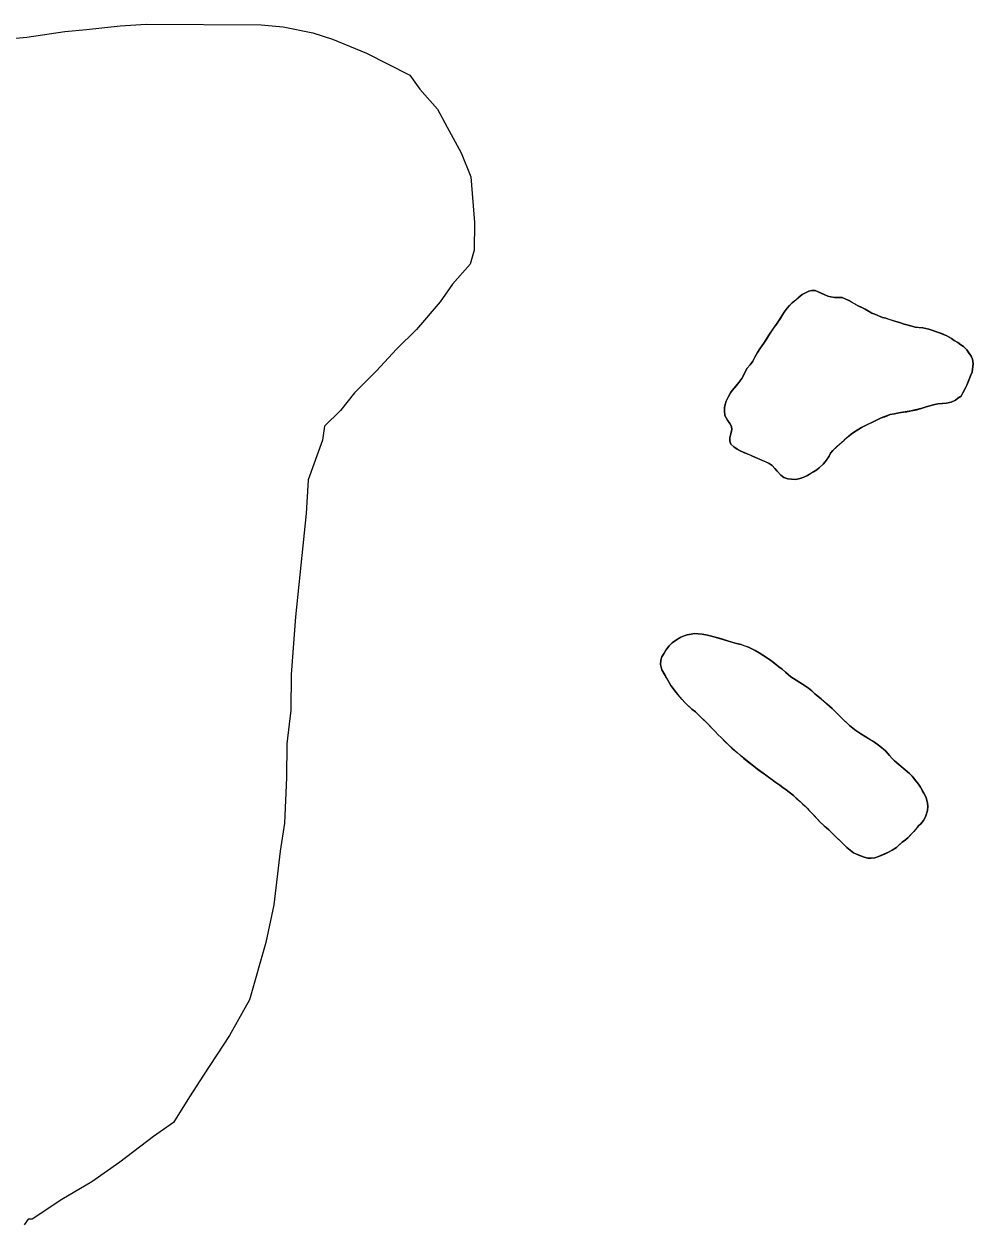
# Model space of a CAD drawing. Extents: x 3177385 to 3215275, y 903885 to 929304.
# Drawn here: x 3204193 to 3205148, y 910091 to 911298 of the extents above; entities that cross this region are included whole.
import ezdxf

# ---------------------------------------------------------------- set-up
doc = ezdxf.new("R2010")
doc.units = 0
doc.layers.add('V-SITE-VEGE', color=7, linetype='Continuous')
doc.layers.add('V-TOPO-SHOR', color=7, linetype='Continuous')

msp = doc.modelspace()

# ---------------------------------------------------------------- linework, layer by layer
at = {"layer": 'V-SITE-VEGE'}
for p, q in [((3204234, 911290.9), (3204256, 911292.8)), ((3204256, 911292.8), (3204289.9, 911296.6)), ((3204289.9, 911296.6), (3204315.9, 911298.4)), ((3204315.9, 911298.4), (3204431.7, 911297.7)), ((3204431.7, 911297.7), (3204453.6, 911295.6)), ((3204453.6, 911295.6), (3204483.6, 911289.4)), ((3204174, 911283.3), (3204196, 911285.1)), ((3204196, 911285.1), (3204234, 911290.9)), ((3204483.6, 911289.4), (3204503.5, 911283.3)), ((3204503.5, 911283.3), (3204537.4, 911269.2)), ((3204537.4, 911269.2), (3204581.2, 911246.9)), ((3204581.2, 911246.9), (3204591.1, 911232.9)), ((3204591.1, 911232.9), (3204608.9, 911212.8)), ((3204608.9, 911212.8), (3204618.8, 911194.8)), ((3204618.8, 911194.8), (3204632.6, 911168.8)), ((3204632.6, 911168.8), (3204642.5, 911144.8)), ((3204642.5, 911144.8), (3204646.2, 911098.8)), ((3204646.2, 911098.8), (3204646, 911070.9)), ((3204646, 911070.9), (3204641.9, 911056.9)), ((3204641.9, 911056.9), (3204623.9, 911037)), ((3204623.9, 911037), (3204611.8, 911019.1)), ((3204975.8, 911026.6), (3204982.4, 911029.8)), ((3204982.4, 911029.8), (3204985.3, 911030.5)), ((3204985.3, 911030.5), (3204988.9, 911030.4)), ((3204988.9, 911030.4), (3204991.7, 911029.1)), ((3204991.7, 911029.1), (3205001.7, 911024.9)), ((3204611.8, 911019.1), (3204587.7, 910991.3)), ((3204960.7, 911012.8), (3204962.9, 911015.5)), ((3204962.9, 911015.5), (3204965.6, 911018)), ((3204965.6, 911018), (3204975.8, 911026.6)), ((3205001.7, 911024.9), (3205004.7, 911024)), ((3205004.7, 911024), (3205008.1, 911023.6)), ((3205008.1, 911023.6), (3205012.1, 911023.5)), ((3205012.1, 911023.5), (3205016.1, 911023.6)), ((3205016.1, 911023.6), (3205019, 911022.3)), ((3205019, 911022.3), (3205022.6, 911020.4)), ((3205022.6, 911020.4), (3205032, 911015.2)), ((3205032, 911015.2), (3205039, 911011.7)), ((3204951.3, 910998.6), (3204956.1, 911005.9)), ((3204956.1, 911005.9), (3204957.8, 911008.8)), ((3204957.8, 911008.8), (3204960.7, 911012.8)), ((3205039, 911011.7), (3205045.9, 911007.9)), ((3205045.9, 911007.9), (3205048.7, 911006.6)), ((3205048.7, 911006.6), (3205056.7, 911003.4)), ((3205056.7, 911003.4), (3205059.9, 911002.6)), ((3204587.7, 910991.3), (3204567.6, 910971.5)), ((3204942.9, 910986.6), (3204951.3, 910998.6)), ((3205059.9, 911002.6), (3205069.9, 910999.5)), ((3205069.9, 910999.5), (3205073.7, 910998.5)), ((3205073.7, 910998.5), (3205078.4, 910996.8)), ((3205078.4, 910996.8), (3205086, 910994.6)), ((3205086, 910994.6), (3205089.3, 910993.8)), ((3205089.3, 910993.8), (3205097, 910993)), ((3205097, 910993), (3205103.1, 910991.7)), ((3205103.1, 910991.7), (3205113, 910988.4)), ((3204937.3, 910977.6), (3204942.9, 910986.6)), ((3205113, 910988.4), (3205121.4, 910984.8)), ((3205121.4, 910984.8), (3205125.8, 910982.3)), ((3205125.8, 910982.3), (3205128.7, 910980.2)), ((3205128.7, 910980.2), (3205132.4, 910978.1)), ((3204567.6, 910971.5), (3204547.5, 910949.6)), ((3204928.1, 910963.6), (3204930.9, 910968.2)), ((3204930.9, 910968.2), (3204933.3, 910972)), ((3204933.3, 910972), (3204937.3, 910977.6)), ((3205132.4, 910978.1), (3205135.3, 910976)), ((3205135.3, 910976), (3205138, 910974.2)), ((3205138, 910974.2), (3205141.2, 910971)), ((3205141.2, 910971), (3205145.7, 910964.6)), ((3204920.5, 910952.6), (3204923.3, 910955.7)), ((3204923.3, 910955.7), (3204926, 910959.4)), ((3204926, 910959.4), (3204928.1, 910963.6)), ((3205145.7, 910964.6), (3205147.2, 910961.6)), ((3205147.6, 910956.8), (3205146.7, 910948.5)), ((3205147.2, 910961.6), (3205147.6, 910956.8)), ((3204547.5, 910949.6), (3204525.4, 910927.8)), ((3204914.9, 910942.1), (3204917.3, 910946.4)), ((3204917.3, 910946.4), (3204918.6, 910949.5)), ((3204918.6, 910949.5), (3204920.5, 910952.6)), ((3205145.2, 910944.6), (3205143.3, 910940.4)), ((3205146.7, 910948.5), (3205145.2, 910944.6)), ((3204905.3, 910930.1), (3204912, 910938)), ((3204912, 910938), (3204914.9, 910942.1)), ((3205139.8, 910932), (3205137.5, 910927.8)), ((3205141.4, 910935.2), (3205139.8, 910932)), ((3205143.3, 910940.4), (3205141.4, 910935.2)), ((3204525.4, 910927.8), (3204511.3, 910909.9)), ((3204898.2, 910915.9), (3204899.4, 910919.2)), ((3204899.4, 910919.2), (3204901.2, 910923.4)), ((3204901.2, 910923.4), (3204903.6, 910927.6)), ((3204903.6, 910927.6), (3204905.3, 910930.1)), ((3205130.1, 910920.2), (3205125.5, 910918.4)), ((3205132.4, 910922.3), (3205130.1, 910920.2)), ((3205135.5, 910924.4), (3205132.4, 910922.3)), ((3205137.5, 910927.8), (3205135.5, 910924.4)), ((3204511.3, 910909.9), (3204495.2, 910894)), ((3204897.5, 910912.9), (3204898.2, 910915.9)), ((3204897.7, 910909.7), (3204897.5, 910912.9)), ((3204898.1, 910904.8), (3204897.7, 910909.7)), ((3205068.5, 910906.7), (3205064.4, 910905.7)), ((3205073, 910907.6), (3205068.5, 910906.7)), ((3205085.4, 910909.4), (3205073, 910907.6)), ((3205096.4, 910912.1), (3205085.4, 910909.4)), ((3205100.6, 910913.5), (3205096.4, 910912.1)), ((3205107.9, 910915.5), (3205100.6, 910913.5)), ((3205112.2, 910916.5), (3205107.9, 910915.5)), ((3205120.8, 910917.4), (3205112.2, 910916.5)), ((3205125.5, 910918.4), (3205120.8, 910917.4)), ((3204900.5, 910900.3), (3204898.1, 910904.8)), ((3204902.9, 910896.9), (3204900.5, 910900.3)), ((3204904.5, 910893.9), (3204902.9, 910896.9)), ((3205039.3, 910894.8), (3205035.5, 910892.8)), ((3205046.6, 910898.3), (3205039.3, 910894.8)), ((3205050.4, 910900.3), (3205046.6, 910898.3)), ((3205055.3, 910902.5), (3205050.4, 910900.3)), ((3205064.4, 910905.7), (3205055.3, 910902.5)), ((3204495.2, 910894), (3204493.2, 910880.1)), ((3204903.1, 910882.4), (3204904.1, 910886.5)), ((3204903.1, 910879.1), (3204903.1, 910882.4)), ((3204904.1, 910886.5), (3204904.9, 910890.7)), ((3204904.9, 910890.7), (3204904.5, 910893.9)), ((3205025.1, 910886.2), (3205018, 910880.2)), ((3205028.4, 910888.5), (3205025.1, 910886.2)), ((3205035.5, 910892.8), (3205028.4, 910888.5)), ((3204493.2, 910880.1), (3204479, 910840.2)), ((3204904, 910876.1), (3204903.1, 910879.1)), ((3204907, 910873.2), (3204904, 910876.1)), ((3204910.2, 910870.9), (3204907, 910873.2)), ((3204913.3, 910869.3), (3204910.2, 910870.9)), ((3205018, 910880.2), (3205006.5, 910869.7)), ((3204925.2, 910864.3), (3204913.3, 910869.3)), ((3204928.9, 910862.5), (3204925.2, 910864.3)), ((3204936, 910859.7), (3204928.9, 910862.5)), ((3204942.7, 910856.5), (3204936, 910859.7)), ((3204998.9, 910858.4), (3204996.9, 910855.9)), ((3205002.8, 910864), (3204998.9, 910858.4)), ((3205004.4, 910867), (3205002.8, 910864)), ((3205006.5, 910869.7), (3205004.4, 910867)), ((3204945.4, 910854.5), (3204942.7, 910856.5)), ((3204948.4, 910851.5), (3204945.4, 910854.5)), ((3204950.6, 910848.8), (3204948.4, 910851.5)), ((3204954.2, 910844.9), (3204950.6, 910848.8)), ((3204990.4, 910850.2), (3204981, 910844.7)), ((3204993, 910852.2), (3204990.4, 910850.2)), ((3204996.9, 910855.9), (3204993, 910852.2)), ((3204479, 910840.2), (3204476.8, 910806.3)), ((3204957.3, 910842.7), (3204954.2, 910844.9)), ((3204961.2, 910841.2), (3204957.3, 910842.7)), ((3204965, 910840.7), (3204961.2, 910841.2)), ((3204969.4, 910840.6), (3204965, 910840.7)), ((3204973.5, 910841.4), (3204969.4, 910840.6)), ((3204977.3, 910842.8), (3204973.5, 910841.4)), ((3204981, 910844.7), (3204977.3, 910842.8)), ((3204476.8, 910806.3), (3204466.2, 910702.5)), ((3204466.2, 910702.5), (3204461.8, 910644.6)), ((3204844.9, 910676.2), (3204849.2, 910679.5)), ((3204849.2, 910679.5), (3204853.6, 910682.1)), ((3204853.6, 910682.1), (3204856.9, 910683.4)), ((3204856.9, 910683.4), (3204860.1, 910684.4)), ((3204860.1, 910684.4), (3204864.2, 910685.1)), ((3204864.2, 910685.1), (3204867.3, 910685.6)), ((3204867.3, 910685.6), (3204871.3, 910685.4)), ((3204871.3, 910685.4), (3204875.3, 910685.1)), ((3204875.3, 910685.1), (3204880.4, 910684.2)), ((3204880.4, 910684.2), (3204888.1, 910682.1)), ((3204888.1, 910682.1), (3204909.6, 910675.6)), ((3204834.7, 910662.2), (3204836.8, 910666)), ((3204836.8, 910666), (3204838.6, 910669)), ((3204838.6, 910669), (3204842, 910673.4)), ((3204842, 910673.4), (3204844.9, 910676.2)), ((3204909.6, 910675.6), (3204914.4, 910674.5)), ((3204914.4, 910674.5), (3204921.6, 910671.9)), ((3204921.6, 910671.9), (3204928.3, 910668.6)), ((3204928.3, 910668.6), (3204932.5, 910666.3)), ((3204932.5, 910666.3), (3204942.9, 910659.5)), ((3204833.1, 910654.6), (3204833.5, 910658.9)), ((3204834.5, 910649.3), (3204833.1, 910654.6)), ((3204833.5, 910658.9), (3204834.7, 910662.2)), ((3204942.9, 910659.5), (3204945.5, 910657.7)), ((3204945.5, 910657.7), (3204952.2, 910652.1)), ((3204461.8, 910644.6), (3204461.6, 910608.7)), ((3204839.3, 910641.1), (3204834.5, 910649.3)), ((3204841.8, 910636.5), (3204839.3, 910641.1)), ((3204952.2, 910652.1), (3204955.7, 910649.7)), ((3204955.7, 910649.7), (3204959, 910646.8)), ((3204959, 910646.8), (3204964.4, 910642.3)), ((3204964.4, 910642.3), (3204966.9, 910640.6)), ((3204843.7, 910633.4), (3204841.8, 910636.5)), ((3204849, 910626.3), (3204843.7, 910633.4)), ((3204966.9, 910640.6), (3204976, 910634.8)), ((3204976, 910634.8), (3204982, 910630.8)), ((3204982, 910630.8), (3204985.5, 910628)), ((3204855, 910619.2), (3204849, 910626.3)), ((3204857.6, 910616.4), (3204855, 910619.2)), ((3204985.5, 910628), (3204988.4, 910625.2)), ((3204988.4, 910625.2), (3204994.8, 910620)), ((3204994.8, 910620), (3205005.9, 910610.3)), ((3204461.6, 910608.7), (3204457.4, 910574.8)), ((3204864.8, 910609.8), (3204857.6, 910616.4)), ((3204868.3, 910607), (3204864.8, 910609.8)), ((3204871.4, 910604), (3204868.3, 910607)), ((3205005.9, 910610.3), (3205010, 910606.2)), ((3205010, 910606.2), (3205013.6, 910602.5)), ((3204879.7, 910596), (3204871.4, 910604)), ((3204888.3, 910587.1), (3204879.7, 910596)), ((3205013.6, 910602.5), (3205016.4, 910599.8)), ((3205016.4, 910599.8), (3205023.5, 910593.2)), ((3205023.5, 910593.2), (3205028.4, 910589.1)), ((3204891.2, 910583.9), (3204888.3, 910587.1)), ((3204894.2, 910581.1), (3204891.2, 910583.9)), ((3204901.6, 910573.7), (3204894.2, 910581.1)), ((3205028.4, 910589.1), (3205034.7, 910584.7)), ((3205034.7, 910584.7), (3205039, 910582)), ((3205039, 910582), (3205047.4, 910577)), ((3204457.4, 910574.8), (3204457.2, 910540.8)), ((3204913.6, 910563), (3204901.6, 910573.7)), ((3205047.4, 910577), (3205054, 910572.6)), ((3205054, 910572.6), (3205059.6, 910567.8)), ((3204929, 910550.5), (3204913.6, 910563)), ((3205059.6, 910567.8), (3205063.7, 910562.9)), ((3205063.7, 910562.9), (3205066.2, 910560.2)), ((3205066.2, 910560.2), (3205068.5, 910557.8)), ((3205068.5, 910557.8), (3205072.9, 910554)), ((3204936.6, 910545.2), (3204929, 910550.5)), ((3204948.4, 910536.6), (3204936.6, 910545.2)), ((3205072.9, 910554), (3205083.8, 910545.1)), ((3205083.8, 910545.1), (3205086.3, 910542.2)), ((3204457.2, 910540.8), (3204455, 910494.9)), ((3204953.2, 910533.3), (3204948.4, 910536.6)), ((3204956.3, 910530.9), (3204953.2, 910533.3)), ((3205086.3, 910542.2), (3205092.7, 910534.1)), ((3205092.7, 910534.1), (3205094.6, 910531.2)), ((3204959.5, 910528.6), (3204956.3, 910530.9)), ((3204967.1, 910522.7), (3204959.5, 910528.6)), ((3204976.2, 910514.6), (3204967.1, 910522.7)), ((3205094.6, 910531.2), (3205098.8, 910524.2)), ((3205098.8, 910524.2), (3205100.4, 910520.6)), ((3205100.4, 910520.6), (3205101.9, 910515.5)), ((3204980.8, 910510), (3204976.2, 910514.6)), ((3204994, 910495.9), (3204980.8, 910510)), ((3205102, 910511.7), (3205101.7, 910507.7)), ((3205101.9, 910515.5), (3205102, 910511.7)), ((3205000.3, 910490.2), (3204994, 910495.9)), ((3205097.7, 910497.6), (3205095.2, 910494.5)), ((3205099.9, 910501.4), (3205097.7, 910497.6)), ((3205101.7, 910507.7), (3205099.9, 910501.4)), ((3204455, 910494.9), (3204450.8, 910467)), ((3205002.7, 910488.2), (3205000.3, 910490.2)), ((3205006, 910485), (3205002.7, 910488.2)), ((3205008.2, 910482.6), (3205006, 910485)), ((3205088, 910486.6), (3205082.3, 910480.7)), ((3205092.9, 910492.2), (3205088, 910486.6)), ((3205095.2, 910494.5), (3205092.9, 910492.2)), ((3205014.5, 910476.5), (3205008.2, 910482.6)), ((3205018.1, 910473.2), (3205014.5, 910476.5)), ((3205020.6, 910470.5), (3205018.1, 910473.2)), ((3205076.3, 910475.8), (3205070.5, 910470.7)), ((3205079.7, 910478.4), (3205076.3, 910475.8)), ((3205082.3, 910480.7), (3205079.7, 910478.4)), ((3204450.8, 910467), (3204444.5, 910413.1)), ((3205027.4, 910465.2), (3205020.6, 910470.5)), ((3205030.3, 910463.8), (3205027.4, 910465.2)), ((3205038, 910460.8), (3205030.3, 910463.8)), ((3205041.7, 910459.8), (3205038, 910460.8)), ((3205045.3, 910459.8), (3205041.7, 910459.8)), ((3205048.7, 910460.2), (3205045.3, 910459.8)), ((3205052.5, 910461.4), (3205048.7, 910460.2)), ((3205062.7, 910465.8), (3205052.5, 910461.4)), ((3205066.4, 910467.8), (3205062.7, 910465.8)), ((3205070.5, 910470.7), (3205066.4, 910467.8)), ((3204444.5, 910413.1), (3204436.3, 910375.2)), ((3204436.3, 910375.2), (3204420, 910317.4)), ((3204420, 910317.4), (3204399.8, 910281.6)), ((3204399.8, 910281.6), (3204373.6, 910241.8)), ((3204373.6, 910241.8), (3204359.5, 910219.9)), ((3204359.5, 910219.9), (3204343.4, 910194.1)), ((3204343.4, 910194.1), (3204323.4, 910180.2)), ((3204323.4, 910180.2), (3204289.3, 910154.4)), ((3204289.3, 910154.4), (3204261.2, 910134.6)), ((3204261.2, 910134.6), (3204231.1, 910116.8)), ((3204231.1, 910116.8), (3204201.1, 910097.1)), ((3204197.1, 910097.1), (3204193.1, 910091.1)), ((3204201.1, 910097.1), (3204197.1, 910097.1))]:
    msp.add_line(p, q, dxfattribs=at)
at = {"layer": 'V-TOPO-SHOR'}
for points in [[(3205100.6, 910913.5), (3205104.1, 910914.5), (3205107.9, 910915.5), (3205112.2, 910916.5), (3205117, 910917), (3205120.8, 910917.4), (3205125.5, 910918.4), (3205130.1, 910920.2), (3205132.4, 910922.3), (3205135.5, 910924.4), (3205137.5, 910927.8), (3205139.8, 910932), (3205141.4, 910935.2), (3205143.3, 910940.4), (3205145.2, 910944.6), (3205146.7, 910948.5), (3205147.1, 910951.9), (3205147.6, 910956.8), (3205147.2, 910961.6), (3205145.7, 910964.6), (3205143.1, 910968.3), (3205141.2, 910971), (3205138, 910974.2), (3205135.3, 910976), (3205132.4, 910978.1), (3205128.7, 910980.2), (3205125.8, 910982.3), (3205121.4, 910984.8), (3205115.8, 910987.3), (3205113, 910988.4), (3205106, 910990.7), (3205103.1, 910991.7), (3205097, 910993), (3205092.4, 910993.4), (3205089.3, 910993.8), (3205086, 910994.6), (3205082.3, 910995.7), (3205078.4, 910996.8), (3205073.7, 910998.5), (3205069.9, 910999.5), (3205066.7, 911000.4), (3205063.4, 911001.5), (3205059.9, 911002.6), (3205056.7, 911003.4), (3205052.5, 911005.1), (3205048.7, 911006.6), (3205045.9, 911007.9), (3205042.4, 911009.8), (3205039, 911011.7), (3205035.6, 911013.5), (3205032, 911015.2), (3205028.4, 911017.2), (3205025.4, 911018.8), (3205022.6, 911020.4), (3205019, 911022.3), (3205016.1, 911023.6), (3205012.1, 911023.5), (3205008.1, 911023.6), (3205004.7, 911024), (3205001.7, 911024.9), (3204997.1, 911026.8), (3204991.7, 911029.1), (3204988.9, 911030.4), (3204985.3, 911030.5), (3204982.4, 911029.8), (3204975.8, 911026.6)], [(3204975.8, 911026.6), (3204971.7, 911023.1), (3204968.2, 911020.1), (3204965.6, 911018), (3204962.9, 911015.5), (3204960.7, 911012.8), (3204957.8, 911008.8), (3204956.1, 911005.9), (3204953.5, 911002.2), (3204951.3, 910998.6), (3204949.1, 910995.7), (3204947.4, 910993.2), (3204945.7, 910990.6), (3204942.9, 910986.6), (3204939.7, 910981.6), (3204937.3, 910977.6), (3204935.6, 910975.1), (3204933.3, 910972), (3204930.9, 910968.2), (3204928.1, 910963.6), (3204926, 910959.4), (3204923.3, 910955.7), (3204920.5, 910952.6), (3204918.6, 910949.5), (3204917.3, 910946.4), (3204914.9, 910942.1), (3204912, 910938), (3204909.9, 910935.5), (3204907.6, 910932.8), (3204905.3, 910930.1), (3204903.6, 910927.6), (3204901.2, 910923.4), (3204899.4, 910919.2), (3204898.2, 910915.9), (3204897.5, 910912.9), (3204897.7, 910909.7), (3204898.1, 910904.8), (3204900.5, 910900.3), (3204902.9, 910896.9), (3204904.5, 910893.9), (3204904.9, 910890.7), (3204904.1, 910886.5), (3204903.1, 910882.4), (3204903.1, 910879.1), (3204904, 910876.1), (3204907, 910873.2), (3204910.2, 910870.9), (3204913.3, 910869.3), (3204917.7, 910867.4), (3204922.3, 910865.5), (3204925.2, 910864.3), (3204928.9, 910862.5), (3204932.3, 910861.2), (3204936, 910859.7), (3204939.1, 910858.2), (3204942.7, 910856.5), (3204945.4, 910854.5), (3204948.4, 910851.5), (3204950.6, 910848.8), (3204954.2, 910844.9), (3204957.3, 910842.7), (3204961.2, 910841.2), (3204965, 910840.7), (3204969.4, 910840.6), (3204973.5, 910841.4), (3204977.3, 910842.8), (3204981, 910844.7), (3204984, 910846.4), (3204987, 910848.2), (3204990.4, 910850.2), (3204993, 910852.2), (3204996.9, 910855.9), (3204998.9, 910858.4), (3205000.8, 910861.1), (3205002.8, 910864), (3205004.4, 910867), (3205006.5, 910869.7), (3205011.1, 910873.9), (3205013.3, 910876), (3205015.6, 910878), (3205018, 910880.2), (3205021.3, 910883), (3205025.1, 910886.2), (3205028.4, 910888.5), (3205031.7, 910890.5), (3205035.5, 910892.8), (3205039.3, 910894.8), (3205042.2, 910896.2), (3205046.6, 910898.3), (3205050.4, 910900.3), (3205055.3, 910902.5), (3205058.8, 910903.6), (3205064.4, 910905.7), (3205068.5, 910906.7), (3205073, 910907.6), (3205077.6, 910908.2), (3205081, 910908.7), (3205085.4, 910909.4), (3205091, 910910.7), (3205096.4, 910912.1), (3205100.6, 910913.5)], [(3205072.9, 910554), (3205068.5, 910557.8), (3205066.2, 910560.2), (3205063.7, 910562.9), (3205059.6, 910567.8), (3205054, 910572.6), (3205050, 910575.3), (3205047.4, 910577), (3205043.9, 910579.1), (3205039, 910582), (3205034.7, 910584.7), (3205032, 910586.6), (3205028.4, 910589.1), (3205023.5, 910593.2), (3205021.3, 910595.3), (3205016.4, 910599.8), (3205013.6, 910602.5), (3205010, 910606.2), (3205005.9, 910610.3), (3205001, 910614.6), (3204997.7, 910617.3), (3204994.8, 910620), (3204991.9, 910622.3), (3204988.4, 910625.2), (3204985.5, 910628), (3204982, 910630.8), (3204979, 910632.8), (3204976, 910634.8), (3204973.4, 910636.5), (3204969.6, 910638.9), (3204966.9, 910640.6), (3204964.4, 910642.3), (3204961.7, 910644.6), (3204959, 910646.8), (3204955.7, 910649.7), (3204952.2, 910652.1), (3204948.2, 910655.4), (3204945.5, 910657.7), (3204942.9, 910659.5), (3204939, 910662.1), (3204936.2, 910664), (3204932.5, 910666.3), (3204928.3, 910668.6), (3204924.5, 910670.5), (3204921.6, 910671.9), (3204917.4, 910673.4), (3204914.4, 910674.5), (3204909.6, 910675.6), (3204906.1, 910676.7), (3204899.7, 910678.6), (3204895.5, 910680), (3204892.1, 910680.9), (3204888.1, 910682.1), (3204883.3, 910683.4), (3204880.4, 910684.2), (3204875.3, 910685.1), (3204871.3, 910685.4), (3204867.3, 910685.6), (3204864.2, 910685.1), (3204860.1, 910684.4), (3204856.9, 910683.4), (3204853.6, 910682.1), (3204849.2, 910679.5), (3204844.9, 910676.2), (3204842, 910673.4), (3204838.6, 910669), (3204836.8, 910666), (3204834.7, 910662.2), (3204833.5, 910658.9), (3204833.1, 910654.6), (3204834.5, 910649.3), (3204837.6, 910644), (3204839.3, 910641.1), (3204841.8, 910636.5), (3204843.7, 910633.4), (3204846.9, 910629.2), (3204849, 910626.3), (3204851.4, 910623.4), (3204855, 910619.2), (3204857.6, 910616.4), (3204860.4, 910613.8), (3204864.8, 910609.8), (3204868.3, 910607), (3204871.4, 910604), (3204876.2, 910599.3), (3204879.7, 910596), (3204885, 910590.6), (3204888.3, 910587.1), (3204891.2, 910583.9), (3204894.2, 910581.1), (3204898.4, 910576.9), (3204901.6, 910573.7), (3204905.1, 910570.6), (3204910.3, 910566), (3204913.6, 910563), (3204917, 910560.2), (3204920.5, 910557.4), (3204925.7, 910553.3), (3204929, 910550.5), (3204932.8, 910547.8), (3204936.6, 910545.2)], [(3204936.6, 910545.2), (3204940.2, 910542.5), (3204945.3, 910538.8), (3204948.4, 910536.6), (3204953.2, 910533.3), (3204956.3, 910530.9), (3204959.5, 910528.6), (3204962.5, 910526.2), (3204967.1, 910522.7), (3204969.8, 910520.3), (3204973.8, 910516.8), (3204976.2, 910514.6), (3204978.7, 910512.2), (3204980.8, 910510), (3204982.9, 910507.7), (3204987.4, 910503), (3204991.1, 910499), (3204994, 910495.9), (3204998, 910492.3), (3205000.3, 910490.2), (3205002.7, 910488.2), (3205006, 910485), (3205008.2, 910482.6), (3205010.9, 910480), (3205014.5, 910476.5), (3205018.1, 910473.2), (3205020.6, 910470.5), (3205024, 910467.8), (3205027.4, 910465.2), (3205030.3, 910463.8), (3205034.3, 910462.1), (3205038, 910460.8), (3205041.7, 910459.8), (3205045.3, 910459.8), (3205048.7, 910460.2), (3205052.5, 910461.4), (3205055.3, 910462.6), (3205059.2, 910464.3), (3205062.7, 910465.8), (3205066.4, 910467.8), (3205070.5, 910470.7), (3205073, 910472.8), (3205076.3, 910475.8), (3205079.7, 910478.4), (3205082.3, 910480.7), (3205085.1, 910483.7), (3205088, 910486.6), (3205090.3, 910489.1), (3205092.9, 910492.2), (3205095.2, 910494.5), (3205097.7, 910497.6), (3205099.9, 910501.4), (3205100.8, 910504.4), (3205101.7, 910507.7), (3205102, 910511.7), (3205101.9, 910515.5), (3205100.4, 910520.6), (3205098.8, 910524.2), (3205096.9, 910527.2), (3205094.6, 910531.2), (3205092.7, 910534.1), (3205089.5, 910538.2), (3205086.3, 910542.2), (3205083.8, 910545.1), (3205072.9, 910554)]]:
    msp.add_lwpolyline(points, dxfattribs=at)

doc.saveas('drawing.dxf')
